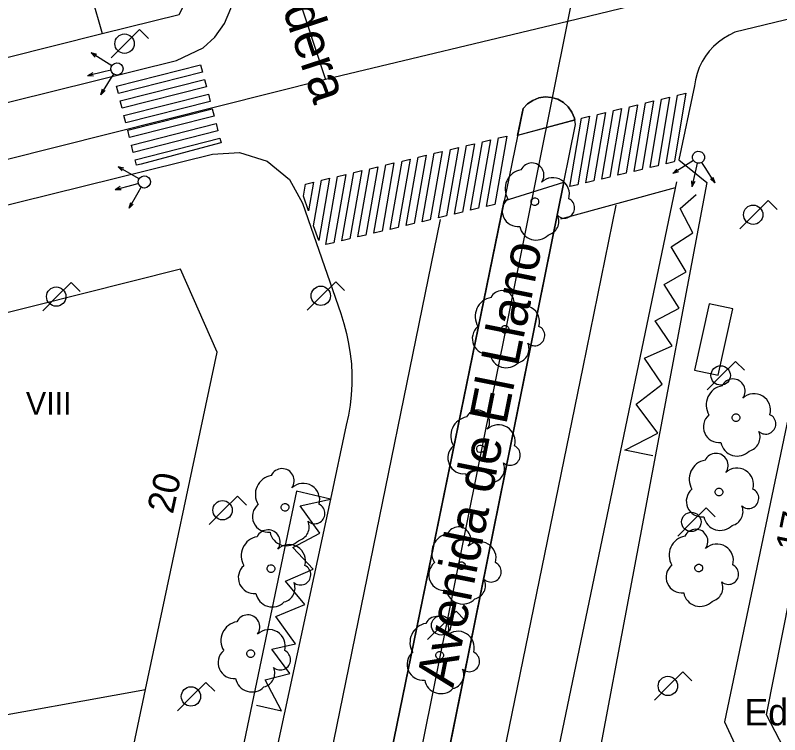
# Model space of a CAD drawing. Extents: x 282771 to 285132, y 4823109 to 4825496.
# Drawn here: x 285002.4 to 285052.7, y 4823589.4 to 4823636.8 of the extents above; entities that cross this region are included whole.
import ezdxf

# ---------------------------------------------------------------- set-up
doc = ezdxf.new("R2010")
doc.units = 0
for name, color, linetype in [('ACERA-BORDILLO', 7, 'Continuous'), ('ACERA-INTERIOR', 7, 'Continuous'), ('ARBOL', 7, 'Continuous'), ('BORDILLO', 7, 'Continuous'), ('CALLE-EJE', 7, 'Continuous'), ('CALLE-TEXTO', 7, 'Continuous'), ('CARGA_DESCARGA', 7, 'Continuous'), ('EDIFICIO', 7, 'Continuous'), ('FAROLA', 7, 'Continuous'), ('MARQUESINA-BUS', 7, 'Continuous'), ('MEDIANERA', 7, 'Continuous'), ('NUM-PORTAL', 7, 'Continuous'), ('PASO-PEATONES', 7, 'Continuous'), ('SEMAFORO', 7, 'Continuous'), ('SENAL-VIARIA', 7, 'Continuous'), ('TXT-ALTURA-EDIFICIO', 7, 'Continuous'), ('TXT-EDIFICIOS', 7, 'Continuous'), ('ZONA-VERDE', 7, 'Continuous')]:
    doc.layers.add(name, color=color, linetype=linetype)

msp = doc.modelspace()

# ---------------------------------------------------------------- linework, layer by layer
at = {"layer": 'ACERA-BORDILLO'}
for points in [[(284929.269, 4823613.059), (285012.984, 4823633.818), (285014.743, 4823634.651), (285015.519, 4823635.365), (285016.14, 4823636.248), (285016.558, 4823637.244), (285016.75, 4823638.281), (285016.52, 4823640.214), (285004.801, 4823676.252), (285004.076, 4823677.568)], [(285130.1, 4823655.134), (285049.745, 4823635.675), (285049.355, 4823635.495), (285048.995, 4823635.275), (285048.655, 4823635.035), (285048.335, 4823634.745), (285048.055, 4823634.435), (285047.795, 4823634.105), (285047.575, 4823633.745), (285047.395, 4823633.365), (285047.255, 4823632.965), (285047.145, 4823632.555), (285047.085, 4823632.145), (285046.055, 4823627.285), (285047.895, 4823625.795), (285039.684, 4823582.233), (285036.594, 4823581.132), (285036.492, 4823580.464), (285036.526, 4823579.383), (285036.986, 4823578.315), (285037.819, 4823577.502), (285038.816, 4823577.084), (285057.224, 4823573.049)], [(284936.95, 4823608.25), (285015.358, 4823627.649), (285017.131, 4823627.763), (285018.947, 4823627.188), (285020.417, 4823625.976), (285021.286, 4823624.427), (285023.795, 4823617.154), (285023.995, 4823616.504), (285024.175, 4823615.844), (285024.315, 4823615.184), (285024.425, 4823614.514), (285024.495, 4823613.844), (285024.525, 4823613.164), (285024.525, 4823612.484), (285024.485, 4823611.804), (285024.415, 4823611.134), (285024.305, 4823610.464), (285024.165, 4823609.804), (285023.115, 4823604.924), (285020.875, 4823605.454), (285013.294, 4823569.134), (285015.239, 4823566.617), (285014.275, 4823561.654)]]:
    msp.add_lwpolyline(points, dxfattribs=at)
at = {"layer": 'ACERA-INTERIOR'}
for p, q in [((285039.224, 4823629.903), (285035.442, 4823628.885)), ((285034.555, 4823624.585), (285038.475, 4823625.805))]:
    msp.add_line(p, q, dxfattribs=at)
at = {"layer": 'ARBOL'}
for centre, major_axis, start_param, end_param in [((285036.376, 4823626.274), (0.446, 0.66), 4.681871, 7.998496), ((285035.885, 4823625.368), (0.713, 1.054), 0.77356, 2.706801), ((285037.764, 4823625.015), (0.608, 0.899), 5.030798, 7.630876), ((285035.462, 4823623.92), (-0.582, -0.86), 4.44939, 6.993069), ((285038.521, 4823624.112), (-0.376, -0.557), 6.161461, 9.577695), ((285037.221, 4823623.234), (0.524, 0.775), 3.977396, 5.714581), ((285036.659, 4823623.091), (-0.614, -0.908), 5.492914, 7.676745), ((285034.409, 4823617.869), (0.447, 0.66), 4.682249, 7.998873), ((285033.918, 4823616.963), (0.713, 1.054), 0.773938, 2.707178), ((285035.797, 4823616.61), (0.609, 0.899), 5.031175, 7.631253), ((285033.494, 4823615.515), (-0.582, -0.86), 4.449768, 6.993447), ((285036.554, 4823615.707), (-0.377, -0.556), 6.161839, 9.578073), ((285035.254, 4823614.829), (0.524, 0.775), 3.977773, 5.714958), ((285034.692, 4823614.686), (-0.615, -0.908), 5.493292, 7.677123), ((285049.615, 4823612.052), (0.447, 0.659), 4.683276, 7.999901), ((285049.124, 4823611.146), (0.714, 1.053), 0.774965, 2.708206), ((285051.004, 4823610.793), (0.609, 0.898), 5.032203, 7.632281), ((285032.799, 4823610), (0.447, 0.66), 4.682592, 7.999216), ((285032.308, 4823609.095), (0.714, 1.054), 0.774281, 2.707522), ((285048.701, 4823609.698), (-0.583, -0.859), 4.450795, 6.994474), ((285051.761, 4823609.89), (-0.377, -0.556), 6.162866, 9.5791), ((285034.188, 4823608.742), (0.609, 0.899), 5.031519, 7.631596), ((285050.461, 4823609.012), (0.525, 0.774), 3.978801, 5.715986), ((285049.898, 4823608.869), (-0.616, -0.908), 5.494319, 7.67815), ((285031.885, 4823607.646), (-0.582, -0.86), 4.450111, 6.99379), ((285034.945, 4823607.838), (-0.377, -0.556), 6.162182, 9.578416), ((285048.494, 4823607.154), (0.447, 0.659), 4.683276, 7.999901), ((285033.645, 4823606.961), (0.525, 0.774), 3.978116, 5.715302), ((285048.003, 4823606.249), (0.714, 1.053), 0.774965, 2.708206), ((285019.94, 4823606.149), (0.447, 0.659), 4.683276, 7.999901), ((285033.082, 4823606.818), (-0.615, -0.908), 5.493635, 7.677466), ((285049.882, 4823605.896), (0.609, 0.898), 5.032203, 7.632281), ((285019.449, 4823605.243), (0.714, 1.053), 0.774965, 2.708206), ((285021.328, 4823604.89), (0.609, 0.898), 5.032203, 7.632281), ((285047.579, 4823604.801), (-0.583, -0.859), 4.450795, 6.994474), ((285050.639, 4823604.992), (-0.377, -0.556), 6.162866, 9.5791), ((285019.026, 4823603.795), (-0.583, -0.859), 4.450795, 6.994474), ((285022.086, 4823603.987), (-0.377, -0.556), 6.162866, 9.5791), ((285049.339, 4823604.115), (0.525, 0.774), 3.978801, 5.715986), ((285048.777, 4823603.972), (-0.616, -0.908), 5.494319, 7.67815), ((285020.785, 4823603.109), (0.525, 0.774), 3.978801, 5.715986), ((285031.547, 4823602.311), (0.447, 0.66), 4.682918, 7.999543), ((285019.008, 4823602.117), (0.447, 0.659), 4.683276, 7.999901), ((285020.223, 4823602.966), (-0.616, -0.908), 5.494319, 7.67815), ((285031.056, 4823601.405), (0.714, 1.053), 0.774607, 2.707848), ((285047.168, 4823602.155), (0.447, 0.659), 4.683276, 7.999901), ((285018.517, 4823601.212), (0.714, 1.053), 0.774965, 2.708206), ((285032.936, 4823601.052), (0.609, 0.899), 5.031845, 7.631923), ((285046.677, 4823601.249), (0.714, 1.053), 0.774965, 2.708206), ((285048.557, 4823600.896), (0.609, 0.898), 5.032203, 7.632281), ((285020.396, 4823600.859), (0.609, 0.898), 5.032203, 7.632281), ((285018.093, 4823599.764), (-0.583, -0.859), 4.450795, 6.994474), ((285021.153, 4823599.955), (-0.377, -0.556), 6.162866, 9.5791), ((285030.633, 4823599.957), (-0.583, -0.86), 4.450437, 6.994116), ((285033.693, 4823600.149), (-0.377, -0.556), 6.162508, 9.578742), ((285046.254, 4823599.801), (-0.583, -0.859), 4.450795, 6.994474), ((285049.314, 4823599.993), (-0.377, -0.556), 6.162866, 9.5791), ((285032.393, 4823599.271), (0.525, 0.774), 3.978443, 5.715628), ((285019.853, 4823599.078), (0.525, 0.774), 3.978801, 5.715986), ((285048.014, 4823599.115), (0.525, 0.774), 3.978801, 5.715986), ((285019.291, 4823598.935), (-0.616, -0.908), 5.494319, 7.67815), ((285031.83, 4823599.128), (-0.615, -0.908), 5.493961, 7.677792), ((285047.451, 4823598.972), (-0.616, -0.908), 5.494319, 7.67815), ((285017.676, 4823596.52), (0.447, 0.659), 4.683276, 7.999901), ((285030.117, 4823596.409), (0.447, 0.659), 4.68318, 7.999805), ((285017.185, 4823595.615), (0.714, 1.053), 0.774965, 2.708206), ((285029.626, 4823595.504), (0.714, 1.053), 0.774869, 2.70811), ((285019.064, 4823595.262), (0.609, 0.898), 5.032203, 7.632281), ((285031.505, 4823595.151), (0.609, 0.898), 5.032107, 7.632185), ((285016.762, 4823594.166), (-0.583, -0.859), 4.450795, 6.994474), ((285019.822, 4823594.358), (-0.377, -0.556), 6.162866, 9.5791), ((285029.202, 4823594.056), (-0.583, -0.859), 4.450699, 6.994378), ((285032.262, 4823594.247), (-0.377, -0.556), 6.16277, 9.579004), ((285018.522, 4823593.481), (0.525, 0.774), 3.978801, 5.715986), ((285030.962, 4823593.37), (0.525, 0.774), 3.978705, 5.71589), ((285017.959, 4823593.337), (-0.616, -0.908), 5.494319, 7.67815), ((285030.4, 4823593.227), (-0.616, -0.908), 5.494223, 7.678054)]:
    msp.add_ellipse(centre, major_axis=major_axis, ratio=0.999979, start_param=start_param, end_param=end_param, dxfattribs=at)
for centre in [(285036.572, 4823624.52), (285034.604, 4823616.115), (285049.811, 4823610.298), (285032.995, 4823608.247), (285048.69, 4823605.401), (285020.136, 4823604.395), (285019.204, 4823600.364), (285031.743, 4823600.557), (285047.364, 4823600.401), (285017.872, 4823594.767), (285030.312, 4823594.656)]:
    msp.add_ellipse(centre, major_axis=(-0.143, -0.211), ratio=0.999979, dxfattribs=at)
at = {"layer": 'BORDILLO'}
msp.add_lwpolyline([(285006.29, 4823468.331), (285026.464, 4823566.344), (285039.245, 4823629.615), (285039.175, 4823630.025), (285039.015, 4823630.425), (285038.765, 4823630.775), (285038.455, 4823631.055), (285038.085, 4823631.265), (285037.675, 4823631.385), (285037.255, 4823631.415), (285036.835, 4823631.355), (285036.445, 4823631.195), (285036.085, 4823630.965), (285035.805, 4823630.655), (285023.794, 4823572.054), (285002.42, 4823469.221)], dxfattribs=at)
at = {"layer": 'CALLE-EJE'}
for points in [[(285038.755, 4823636.395), (285041.905, 4823652.285), (285043.149, 4823656.446), (285044.775, 4823660.485), (285047.571, 4823665.721), (285050.765, 4823670.819), (285059.376, 4823683.736), (285076.366, 4823707.556)], [(285005.746, 4823684.315), (285022.805, 4823632.565)], [(285130.1, 4823658.521), (285038.755, 4823636.395)], [(285038.755, 4823636.395), (285022.805, 4823632.565)], [(285026.195, 4823573.894), (285038.755, 4823636.395)], [(285022.805, 4823632.565), (284923.785, 4823607.653)]]:
    msp.add_lwpolyline(points, dxfattribs=at)
at = {"layer": 'CARGA_DESCARGA'}
for points in [[(285044.328, 4823607.777), (285042.494, 4823608.151), (285044.67, 4823609.27), (285043.24, 4823611.198), (285044.95, 4823612.504), (285043.8, 4823614.215), (285045.603, 4823615.023), (285044.484, 4823616.671), (285046.069, 4823617.511), (285045.074, 4823619.066), (285046.537, 4823619.898), (285045.542, 4823621.546), (285046.972, 4823622.479), (285046.133, 4823624.065), (285047.19, 4823624.998)], [(285018.262, 4823591.367), (285019.909, 4823590.994), (285018.821, 4823593.046), (285020.438, 4823593.45), (285019.257, 4823595.068), (285020.811, 4823595.41), (285019.536, 4823597.213), (285021.432, 4823597.991), (285020.158, 4823599.546), (285021.992, 4823600.323), (285020.655, 4823601.754), (285022.427, 4823602.687), (285021.122, 4823604.49), (285023.115, 4823604.924)]]:
    msp.add_lwpolyline(points, dxfattribs=at)
at = {"layer": 'EDIFICIO'}
for points in [[(284967.845, 4823625.504), (284983.185, 4823629.344), (284992.125, 4823631.584), (285008.085, 4823635.604), (285013.165, 4823636.845), (285014.255, 4823638.995), (285007.425, 4823660.845), (285003.015, 4823675.005), (285000.115, 4823676.385), (284989.375, 4823673.045), (284982.275, 4823670.845), (284972.205, 4823667.654)], [(285130.1, 4823652.71), (285118.085, 4823649.726), (285104.515, 4823646.356), (285091.135, 4823643.035), (285082.165, 4823640.805), (285073.635, 4823638.685), (285065.565, 4823636.685), (285063.125, 4823635.655), (285057.915, 4823614.415), (285054.205, 4823614.905), (285049.055, 4823590.274), (285056.395, 4823574.384), (285067.815, 4823577.835), (285080.375, 4823581.685)], [(284931.775, 4823599.563), (284934.274, 4823591.613), (284936.904, 4823583.223), (284940.274, 4823572.513), (284943.604, 4823561.953), (284959.434, 4823559.973), (284982.774, 4823557.273), (284989.714, 4823556.383), (284992.614, 4823557.964), (284995.784, 4823572.894), (285006.404, 4823570.864), (285010.955, 4823592.404), (285015.655, 4823614.624), (285013.255, 4823620.074), (284977.575, 4823611.094), (284970.045, 4823609.194), (284957.705, 4823606.084), (284946.965, 4823603.384), (284939.315, 4823601.463), (284931.775, 4823599.563)]]:
    msp.add_lwpolyline(points, dxfattribs=at)
at = {"layer": 'FAROLA'}
for p, q in [((285010.547, 4823635.855), (285009.607, 4823634.925)), ((285011.137, 4823635.265), (285010.547, 4823635.855)), ((285009.607, 4823634.925), (285008.677, 4823633.985)), ((285051.925, 4823624.595), (285050.985, 4823623.665)), ((285052.515, 4823624.005), (285051.925, 4823624.595)), ((285050.985, 4823623.665), (285050.055, 4823622.725)), ((285006.052, 4823619.201), (285005.112, 4823618.271)), ((285006.642, 4823618.611), (285006.052, 4823619.201)), ((285023.465, 4823619.254), (285022.525, 4823618.324)), ((285024.055, 4823618.664), (285023.465, 4823619.254)), ((285005.112, 4823618.271), (285004.182, 4823617.331)), ((285022.525, 4823618.324), (285021.595, 4823617.384)), ((285049.783, 4823614.008), (285048.843, 4823613.078)), ((285050.373, 4823613.418), (285049.783, 4823614.008)), ((285048.843, 4823613.078), (285047.913, 4823612.138)), ((285016.997, 4823605.137), (285016.057, 4823604.207)), ((285017.587, 4823604.547), (285016.997, 4823605.137)), ((285016.057, 4823604.207), (285015.127, 4823603.267)), ((285047.854, 4823604.365), (285046.914, 4823603.435)), ((285048.444, 4823603.775), (285047.854, 4823604.365)), ((285046.914, 4823603.435), (285045.984, 4823602.495)), ((285031.385, 4823597.554), (285030.445, 4823596.624)), ((285031.975, 4823596.964), (285031.385, 4823597.554)), ((285030.445, 4823596.624), (285029.515, 4823595.684)), ((285046.311, 4823593.565), (285045.371, 4823592.635)), ((285046.901, 4823592.975), (285046.311, 4823593.565)), ((285014.919, 4823592.872), (285013.979, 4823591.942)), ((285015.509, 4823592.282), (285014.919, 4823592.872)), ((285045.371, 4823592.635), (285044.441, 4823591.695)), ((285013.979, 4823591.942), (285013.049, 4823591.002))]:
    msp.add_line(p, q, dxfattribs=at)
for centre in [(285009.567, 4823634.925), (285005.072, 4823618.271), (285048.803, 4823613.078), (285016.017, 4823604.207), (285046.874, 4823603.435), (285045.331, 4823592.635), (285013.939, 4823591.942)]:
    msp.add_circle(centre, 0.638, dxfattribs=at)
for centre, major_axis in [((285050.945, 4823623.665), (0.357, 0.528)), ((285022.485, 4823618.324), (0.357, 0.528)), ((285030.405, 4823596.624), (0.358, 0.528))]:
    msp.add_ellipse(centre, major_axis=major_axis, ratio=0.999979, dxfattribs=at)
at = {"layer": 'MARQUESINA-BUS'}
msp.add_lwpolyline([(285048.04, 4823617.8), (285047.073, 4823613.435), (285048.63, 4823613.091), (285049.596, 4823617.456), (285048.04, 4823617.8)], dxfattribs=at)
at = {"layer": 'MEDIANERA'}
msp.add_line((285004.735, 4823647.345), (285008.085, 4823635.604), dxfattribs=at)
for points in [[(285066.835, 4823581.305), (285058.305, 4823578.244), (285051.825, 4823590.724), (285055.935, 4823611.535), (285058.795, 4823610.885)], [(284983.535, 4823587.634), (284998.785, 4823590.204), (285010.955, 4823592.404)]]:
    msp.add_lwpolyline(points, dxfattribs=at)
at = {"layer": 'PASO-PEATONES'}
for points in [[(285009.038, 4823632.131), (285014.577, 4823633.536), (285014.703, 4823633.053), (285009.161, 4823631.647)], [(285009.284, 4823631.162), (285014.83, 4823632.569), (285014.957, 4823632.085), (285009.406, 4823630.677)], [(285009.529, 4823630.193), (285015.084, 4823631.602), (285015.211, 4823631.118), (285009.652, 4823629.708)], [(285044.157, 4823626.767), (285044.915, 4823631.278), (285045.443, 4823631.404), (285044.686, 4823626.892)], [(285045.214, 4823627.018), (285045.972, 4823631.531), (285046.5, 4823631.657), (285045.755, 4823627.22), (285045.742, 4823627.143)], [(285042.045, 4823626.265), (285042.802, 4823630.774), (285043.331, 4823630.9), (285042.573, 4823626.39)], [(285043.101, 4823626.516), (285043.859, 4823631.026), (285044.387, 4823631.152), (285043.629, 4823626.641)], [(285009.775, 4823629.223), (285015.337, 4823630.634), (285015.464, 4823630.151), (285009.897, 4823628.738)], [(285039.933, 4823625.763), (285040.69, 4823630.269), (285041.218, 4823630.396), (285040.461, 4823625.889)], [(285040.989, 4823626.014), (285041.746, 4823630.522), (285042.274, 4823630.648), (285041.517, 4823626.14)], [(285038.877, 4823625.512), (285039.633, 4823630.017), (285040.161, 4823630.143), (285039.405, 4823625.638)], [(285010.02, 4823628.254), (285015.591, 4823629.667), (285015.718, 4823629.183), (285010.143, 4823627.769)], [(285033.401, 4823624.211), (285034.19, 4823628.718), (285034.72, 4823628.844), (285033.93, 4823624.337)], [(285010.265, 4823627.284), (285015.844, 4823628.7), (285015.921, 4823628.406), (285015.828, 4823628.381), (285010.664, 4823627), (285010.356, 4823626.928)], [(285031.282, 4823623.707), (285032.071, 4823628.212), (285032.601, 4823628.338), (285031.812, 4823623.833)], [(285032.341, 4823623.959), (285033.131, 4823628.465), (285033.66, 4823628.591), (285032.871, 4823624.085)], [(285029.163, 4823623.204), (285029.952, 4823627.706), (285030.482, 4823627.832), (285029.693, 4823623.33)], [(285030.223, 4823623.456), (285031.012, 4823627.959), (285031.541, 4823628.085), (285030.752, 4823623.582)], [(285027.045, 4823622.701), (285027.833, 4823627.2), (285028.363, 4823627.326), (285027.574, 4823622.826)], [(285028.104, 4823622.952), (285028.892, 4823627.453), (285029.422, 4823627.579), (285028.634, 4823623.078)], [(285024.926, 4823622.197), (285025.714, 4823626.694), (285026.244, 4823626.82), (285025.456, 4823622.323)], [(285025.985, 4823622.449), (285026.773, 4823626.947), (285027.303, 4823627.073), (285026.515, 4823622.575)], [(285022.807, 4823621.694), (285023.595, 4823626.188), (285024.124, 4823626.314), (285023.337, 4823621.82)], [(285023.867, 4823621.945), (285024.654, 4823626.441), (285025.184, 4823626.567), (285024.396, 4823622.071)], [(285021.337, 4823624.891), (285021.476, 4823625.682), (285022.005, 4823625.808), (285021.674, 4823623.915)], [(285022.01, 4823622.939), (285022.535, 4823625.935), (285023.065, 4823626.061), (285022.347, 4823621.964)]]:
    msp.add_lwpolyline(points, close=True, dxfattribs=at)
at = {"layer": 'SEMAFORO'}
for p, q in [((285008.391, 4823633.687), (285007.374, 4823634.324)), ((285007.643, 4823634.037), (285007.374, 4823634.324)), ((285007.749, 4823634.207), (285007.374, 4823634.324)), ((285008.73, 4823633.475), (285008.391, 4823633.687)), ((285008.297, 4823633.085), (285007.126, 4823632.816)), ((285007.472, 4823633.012), (285007.126, 4823632.816)), ((285007.523, 4823632.791), (285007.126, 4823632.816)), ((285008.683, 4823633.174), (285008.297, 4823633.085)), ((285008.644, 4823632.584), (285008.857, 4823632.924)), ((285008.008, 4823631.567), (285008.644, 4823632.584)), ((285008.008, 4823631.567), (285008.124, 4823631.943)), ((285008.294, 4823631.836), (285008.008, 4823631.567)), ((285047.007, 4823627.23), (285046.67, 4823627.016)), ((285010.18, 4823626.222), (285009.142, 4823626.824)), ((285009.421, 4823626.547), (285009.142, 4823626.824)), ((285009.521, 4823626.72), (285009.142, 4823626.824)), ((285046.67, 4823627.016), (285045.657, 4823626.372)), ((285047.259, 4823627.058), (285047.173, 4823626.672)), ((285047.774, 4823626.77), (285047.56, 4823627.107)), ((285048.418, 4823625.757), (285047.774, 4823626.77)), ((285010.526, 4823626.021), (285010.18, 4823626.222)), ((285045.924, 4823626.66), (285045.657, 4823626.372)), ((285046.032, 4823626.491), (285045.657, 4823626.372)), ((285047.173, 4823626.672), (285046.911, 4823625.498)), ((285010.489, 4823625.718), (285010.106, 4823625.617)), ((285046.884, 4823625.896), (285046.911, 4823625.498)), ((285047.105, 4823625.847), (285046.911, 4823625.498)), ((285048.418, 4823625.757), (285048.13, 4823626.024)), ((285048.298, 4823626.131), (285048.418, 4823625.757)), ((285010.106, 4823625.617), (285008.944, 4823625.308)), ((285009.285, 4823625.516), (285008.944, 4823625.308)), ((285009.343, 4823625.297), (285008.944, 4823625.308)), ((285010.47, 4823625.128), (285010.671, 4823625.474)), ((285009.868, 4823624.09), (285010.47, 4823625.128)), ((285009.868, 4823624.09), (285009.972, 4823624.469)), ((285010.145, 4823624.369), (285009.868, 4823624.09))]:
    msp.add_line(p, q, dxfattribs=at)
for centre, major_axis in [((285009.069, 4823633.263), (-0.162, 0.366)), ((285047.345, 4823627.445), (-0.224, -0.331)), ((285010.872, 4823625.82), (-0.174, 0.36))]:
    msp.add_ellipse(centre, major_axis=major_axis, ratio=0.999979, dxfattribs=at)
at = {"layer": 'SENAL-VIARIA'}
for p, q in [((285036.594, 4823581.132), (285045.909, 4823625.829)), ((285038.274, 4823623.4), (285045.827, 4823625.452)), ((285023.115, 4823604.924), (285014.92, 4823566.85))]:
    msp.add_line(p, q, dxfattribs=at)
for points in [[(285041.906, 4823624.283), (285039.73, 4823613.616), (285029.654, 4823564.485), (285018.029, 4823508.09)], [(285030.344, 4823623.341), (285018.708, 4823566.454), (285007.414, 4823511.243)]]:
    msp.add_lwpolyline(points, dxfattribs=at)
at = {"layer": 'ZONA-VERDE'}
for p, q in [((285036.445, 4823631.195), (285036.835, 4823631.355)), ((285036.835, 4823631.355), (285037.255, 4823631.415)), ((285037.255, 4823631.415), (285037.675, 4823631.385)), ((285037.675, 4823631.385), (285038.085, 4823631.265)), ((285038.085, 4823631.265), (285038.455, 4823631.055)), ((285035.805, 4823630.655), (285036.085, 4823630.965)), ((285036.085, 4823630.965), (285036.445, 4823631.195)), ((285038.455, 4823631.055), (285038.765, 4823630.775)), ((285038.765, 4823630.775), (285039.015, 4823630.425)), ((285035.442, 4823628.884), (285035.805, 4823630.655)), ((285039.015, 4823630.425), (285039.175, 4823630.025)), ((285039.197, 4823629.898), (285035.442, 4823628.884)), ((285039.175, 4823630.025), (285039.197, 4823629.898)), ((285038.475, 4823625.805), (285026.464, 4823566.344)), ((285034.561, 4823624.587), (285038.475, 4823625.805)), ((285023.794, 4823572.054), (285034.561, 4823624.583)), ((285034.561, 4823624.583), (285034.561, 4823624.587))]:
    msp.add_line(p, q, dxfattribs=at)

# ---------------------------------------------------------------- texts
at = {"layer": 'CALLE-TEXTO'}
for s, rotation, p in [('Calle Fernando Morán Lavandera', 288.2449, (285006.404, 4823678.325)), ('Avenida de El Llano', 78.6368, (285031.202, 4823592.464))]:
    msp.add_text(s, height=2.5, rotation=rotation, dxfattribs=at).set_placement(p)
at = {"layer": 'NUM-PORTAL'}
for s, rotation, p in [('20', 77.6796, (285012.748, 4823603.907)), ('17', 78.4796, (285054.106, 4823601.36))]:
    msp.add_text(s, height=1.75, rotation=rotation, dxfattribs=at).set_placement(p)
at = {"layer": 'TXT-ALTURA-EDIFICIO'}
msp.add_text('VIII', height=1.5, rotation=0.0006, dxfattribs=at).set_placement((285003.074, 4823610.494))
at = {"layer": 'TXT-EDIFICIOS'}
msp.add_text('Edificio El Hayedo', height=1.75, rotation=0.0006, dxfattribs=at).set_placement((285050.374, 4823590.035))

doc.saveas('drawing.dxf')
